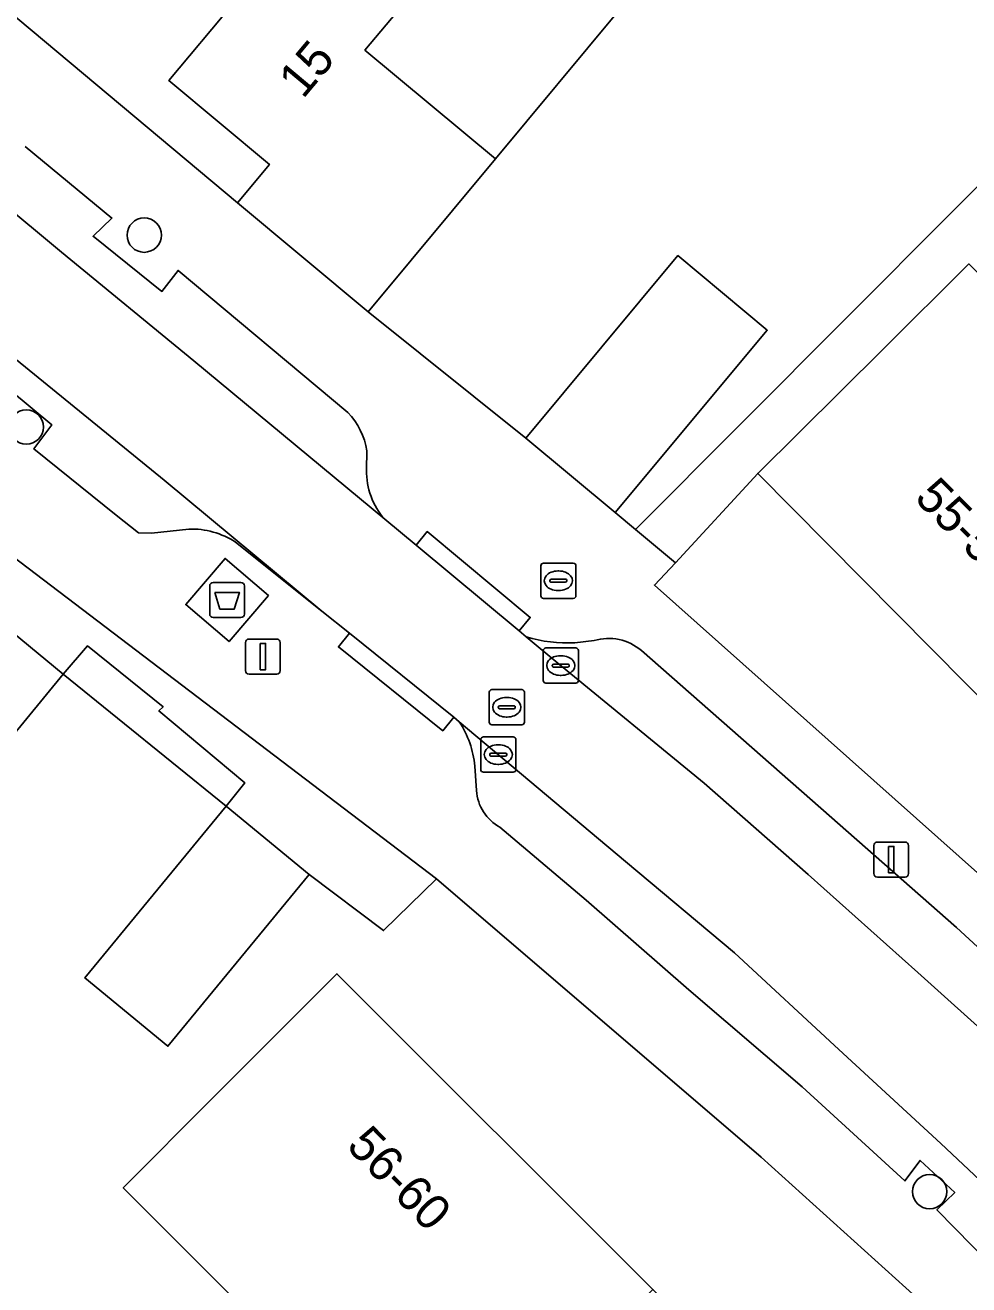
# Model space of a CAD drawing. Extents: x 162073 to 163043, y 381818 to 382561.
# Drawn here: x 162618.19 to 162645.07, y 382089.07 to 382124.92 of the extents above; entities that cross this region are included whole.
import ezdxf

# ---------------------------------------------------------------- set-up
doc = ezdxf.new("R2010")
doc.units = 0
for name, color, linetype in [('IMGEO_Afval_apart_plaats', 7, 'Continuous'), ('IMGEO_Boom', 7, 'Continuous'), ('IMGEO_Brandkraan', 7, 'Continuous'), ('IMGEO_Erf', 7, 'Continuous'), ('IMGEO_Kolk', 7, 'Continuous'), ('IMGEO_Lichtmast', 7, 'Continuous'), ('IMGEO_Muur', 7, 'Continuous'), ('IMGEO_Pand', 7, 'Continuous'), ('IMGEO_Pand_nummerreeks', 7, 'Continuous'), ('IMGEO_Parkeervlak_open', 7, 'Continuous'), ('IMGEO_Rijbaan_lokaal_open', 7, 'Continuous'), ('IMGEO_Rioolput', 7, 'Continuous'), ('IMGEO_Voetpad_gesloten', 7, 'Continuous'), ('IMGEO_Voetpad_open', 7, 'Continuous')]:
    doc.layers.add(name, color=color, linetype=linetype)

msp = doc.modelspace()

# ---------------------------------------------------------------- linework, layer by layer
at = {"layer": 'IMGEO_Afval_apart_plaats'}
for p, q in [((162623.548, 382109.063), (162624.338, 382109.063)), ((162624.338, 382109.063), (162623.548, 382109.063)), ((162623.448, 382108.163), (162623.448, 382108.963)), ((162623.448, 382108.963), (162623.448, 382108.163)), ((162624.438, 382108.963), (162624.438, 382108.163)), ((162624.438, 382108.163), (162624.438, 382108.963)), ((162624.338, 382108.063), (162623.548, 382108.063)), ((162623.548, 382108.063), (162624.338, 382108.063))]:
    msp.add_line(p, q, dxfattribs=at)
msp.add_lwpolyline([(162623.591, 382108.777), (162624.295, 382108.777), (162624.146, 382108.307), (162623.74, 382108.307), (162623.591, 382108.777)], dxfattribs=at)
for centre, start, end in [((162623.548, 382108.963), 90, 180), ((162623.548, 382108.963), 90, 180), ((162624.338, 382108.963), 0, 90), ((162624.338, 382108.963), 360, 90), ((162623.548, 382108.163), 180, 270), ((162623.548, 382108.163), 180, 270), ((162624.338, 382108.163), 270, 0), ((162624.338, 382108.163), 270, 0)]:
    msp.add_arc(centre, 0.1, start, end, dxfattribs=at)
at = {"layer": 'IMGEO_Boom'}
for centre in [(162621.583, 382118.946), (162618.226, 382113.485), (162643.949, 382091.726)]:
    msp.add_circle(centre, 0.489, dxfattribs=at)
at = {"layer": 'IMGEO_Brandkraan'}
for p, q in [((162632.876, 382108.684), (162632.876, 382109.536)), ((162632.951, 382109.61), (162633.803, 382109.61)), ((162633.364, 382109.39), (162633.389, 382109.39)), ((162633.877, 382109.536), (162633.877, 382108.684)), ((162633.135, 382109.104), (162633.135, 382109.116)), ((162633.573, 382109.067), (162633.175, 382109.067)), ((162633.178, 382109.153), (162633.576, 382109.153)), ((162633.619, 382109.116), (162633.619, 382109.104)), ((162633.387, 382108.83), (162633.362, 382108.83)), ((162633.803, 382108.61), (162632.951, 382108.61))]:
    msp.add_line(p, q, dxfattribs=at)
for points in [[(162632.876, 382108.684), (162632.876, 382109.536)], [(162632.951, 382109.61), (162633.803, 382109.61)], [(162633.877, 382109.536), (162633.877, 382108.684)], [(162633.803, 382108.61), (162632.951, 382108.61)]]:
    msp.add_lwpolyline(points, dxfattribs=at)
for centre, radius, start, end in [((162632.953, 382109.534), 0.0765, 91.552, 178.448), ((162632.953, 382109.534), 0.0765, 91.552, 178.448), ((162633.801, 382109.534), 0.0765, 1.552, 88.448), ((162633.801, 382109.534), 0.0765, 1.552, 88.448), ((162633.175, 382109.113), 0.0403, 85.8775, 175.7526), ((162633.172, 382109.103), 0.0366, 178.938, 274.7102), ((162633.576, 382109.11), 0.043, 264.8664, 352.4533), ((162633.58, 382109.115), 0.0386, 1.7309, 96.639), ((162632.953, 382108.686), 0.0765, 181.552, 268.448), ((162632.953, 382108.686), 0.0765, 181.552, 268.448), ((162633.801, 382108.686), 0.0765, 271.552, 358.448), ((162633.801, 382108.686), 0.0765, 271.552, 358.448)]:
    msp.add_arc(centre, radius, start, end, dxfattribs=at)
for centre, major_axis, ratio, start_param, end_param in [((162633.363, 382109.11), (-0.387, 0.002), 0.722429, 4.712389, 7.853982), ((162633.388, 382109.11), (-0.39, 0.002), 0.717154, 1.570796, 4.712389)]:
    msp.add_ellipse(centre, major_axis=major_axis, ratio=ratio, start_param=start_param, end_param=end_param, dxfattribs=at)
at = {"layer": 'IMGEO_Erf'}
for points in [[(162617.638, 382125.397), (162624.24, 382119.87), (162625.149, 382120.96), (162622.286, 382123.347), (162625.915, 382127.684)], [(162635.112, 382125.346), (162631.584, 382121.115), (162627.96, 382116.768), (162632.452, 382113.173), (162636.78, 382118.364), (162639.325, 382116.242), (162634.996, 382111.051), (162635.57, 382110.572), (162650.6, 382125.629)], [(162662.101, 382069.449), (162657.097, 382075.079), (162644.151, 382088.188), (162639.153, 382092.704), (162629.902, 382100.628), (162628.401, 382099.157), (162626.282, 382100.754), (162622.257, 382095.863), (162619.893, 382097.809), (162623.918, 382102.7), (162624.445, 382103.361), (162622.003, 382105.405), (162622.12, 382105.524), (162619.972, 382107.263), (162619.275, 382106.453), (162615.684, 382102.091), (162612.189, 382097.844), (162608.693, 382093.598), (162605.197, 382089.352), (162601.702, 382085.105), (162598.207, 382080.859), (162594.712, 382076.613), (162591.216, 382072.366), (162587.721, 382068.121)]]:
    msp.add_lwpolyline(points, dxfattribs=at)
for points in [[(162674.693, 382076.209), (162674.04, 382076.868), (162665.783, 382085.198), (162656.873, 382094.187), (162647.964, 382103.176), (162639.054, 382112.164), (162636.712, 382109.62), (162636.114, 382108.989), (162647.911, 382098.48), (162655.945, 382091.08), (162661.799, 382085.06), (162670.958, 382074.601), (162703.148, 382035.093), (162703.978, 382035.693), (162706.166, 382037.487), (162698.176, 382047.321), (162690.177, 382057.165), (162682.179, 382067.01)], [(162672.334, 382036.901), (162664.422, 382046.6), (162656.785, 382055.96), (162656.329, 382056.519), (162656.115, 382056.733), (162647.961, 382064.882), (162638.966, 382073.87), (162629.971, 382082.859), (162620.986, 382091.838), (162623.539, 382094.393), (162627.073, 382097.929), (162636.068, 382088.941), (162645.062, 382079.952), (162654.057, 382070.964), (162662.511, 382062.515), (162663.158, 382061.722), (162671.07, 382052.024), (162678.982, 382042.326), (162686.895, 382032.627), (162694.807, 382022.929), (162690.933, 382019.769), (162688.158, 382017.505), (162680.246, 382027.203)]]:
    msp.add_lwpolyline(points, close=True, dxfattribs=at)
at = {"layer": 'IMGEO_Kolk'}
for p, q in [((162632.945, 382106.272), (162632.945, 382107.124)), ((162633.02, 382107.198), (162633.872, 382107.198)), ((162633.433, 382106.978), (162633.458, 382106.978)), ((162633.946, 382107.124), (162633.946, 382106.272)), ((162633.204, 382106.692), (162633.204, 382106.704)), ((162633.642, 382106.655), (162633.244, 382106.655)), ((162633.247, 382106.741), (162633.645, 382106.741)), ((162633.688, 382106.704), (162633.688, 382106.692)), ((162633.872, 382106.198), (162633.02, 382106.198)), ((162633.456, 382106.418), (162633.431, 382106.418)), ((162631.166, 382103.739), (162631.166, 382104.591)), ((162631.241, 382104.665), (162632.093, 382104.665)), ((162631.654, 382104.445), (162631.679, 382104.445)), ((162632.167, 382104.591), (162632.167, 382103.739)), ((162631.425, 382104.159), (162631.425, 382104.171)), ((162631.863, 382104.122), (162631.465, 382104.122)), ((162631.468, 382104.208), (162631.866, 382104.208)), ((162631.909, 382104.171), (162631.909, 382104.159)), ((162632.093, 382103.665), (162631.241, 382103.665)), ((162631.677, 382103.885), (162631.652, 382103.885))]:
    msp.add_line(p, q, dxfattribs=at)
for points in [[(162632.945, 382106.272), (162632.945, 382107.124)], [(162633.02, 382107.198), (162633.872, 382107.198)], [(162633.946, 382107.124), (162633.946, 382106.272)], [(162633.872, 382106.198), (162633.02, 382106.198)], [(162631.166, 382103.739), (162631.166, 382104.591)], [(162631.241, 382104.665), (162632.093, 382104.665)], [(162632.167, 382104.591), (162632.167, 382103.739)], [(162632.093, 382103.665), (162631.241, 382103.665)]]:
    msp.add_lwpolyline(points, dxfattribs=at)
for centre, radius, start, end in [((162633.022, 382107.122), 0.0765, 91.552, 178.448), ((162633.022, 382107.122), 0.0765, 91.552, 178.448), ((162633.87, 382107.122), 0.0765, 1.552, 88.448), ((162633.87, 382107.122), 0.0765, 1.552, 88.448), ((162633.244, 382106.701), 0.0403, 85.8775, 175.7526), ((162633.241, 382106.691), 0.0366, 178.938, 274.7102), ((162633.645, 382106.698), 0.043, 264.8664, 352.4533), ((162633.649, 382106.703), 0.0386, 1.7309, 96.639), ((162633.022, 382106.274), 0.0765, 181.552, 268.448), ((162633.022, 382106.274), 0.0765, 181.552, 268.448), ((162633.87, 382106.274), 0.0765, 271.552, 358.448), ((162633.87, 382106.274), 0.0765, 271.552, 358.448), ((162631.243, 382104.589), 0.0765, 91.552, 178.448), ((162631.243, 382104.589), 0.0765, 91.552, 178.448), ((162632.091, 382104.589), 0.0765, 1.552, 88.448), ((162632.091, 382104.589), 0.0765, 1.552, 88.448), ((162631.465, 382104.168), 0.0403, 85.8775, 175.7526), ((162631.462, 382104.158), 0.0366, 178.938, 274.7102), ((162631.866, 382104.165), 0.043, 264.8664, 352.4533), ((162631.87, 382104.17), 0.0386, 1.7309, 96.639), ((162631.243, 382103.741), 0.0765, 181.552, 268.448), ((162631.243, 382103.741), 0.0765, 181.552, 268.448), ((162632.091, 382103.741), 0.0765, 271.552, 358.448), ((162632.091, 382103.741), 0.0765, 271.552, 358.448)]:
    msp.add_arc(centre, radius, start, end, dxfattribs=at)
for centre, major_axis, ratio, start_param, end_param in [((162633.432, 382106.698), (-0.387, 0.002), 0.722429, 4.712389, 7.853982), ((162633.457, 382106.698), (-0.39, 0.002), 0.717154, 1.570796, 4.712389), ((162631.653, 382104.165), (-0.387, 0.002), 0.722429, 4.712389, 7.853982), ((162631.678, 382104.165), (-0.39, 0.002), 0.717154, 1.570796, 4.712389)]:
    msp.add_ellipse(centre, major_axis=major_axis, ratio=ratio, start_param=start_param, end_param=end_param, dxfattribs=at)
at = {"layer": 'IMGEO_Lichtmast'}
for p, q in [((162624.468, 382106.553), (162624.468, 382107.353)), ((162624.468, 382107.353), (162624.468, 382106.553)), ((162624.568, 382107.453), (162625.358, 382107.453)), ((162625.358, 382107.453), (162624.568, 382107.453)), ((162625.458, 382107.353), (162625.458, 382106.553)), ((162625.458, 382106.553), (162625.458, 382107.353)), ((162625.358, 382106.453), (162624.568, 382106.453)), ((162624.568, 382106.453), (162625.358, 382106.453)), ((162642.36, 382100.776), (162642.36, 382101.576)), ((162642.36, 382101.576), (162642.36, 382100.776)), ((162642.46, 382101.676), (162643.25, 382101.676)), ((162643.25, 382101.676), (162642.46, 382101.676)), ((162643.35, 382101.576), (162643.35, 382100.776)), ((162643.35, 382100.776), (162643.35, 382101.576)), ((162643.25, 382100.676), (162642.46, 382100.676)), ((162642.46, 382100.676), (162643.25, 382100.676))]:
    msp.add_line(p, q, dxfattribs=at)
for points in [[(162624.888, 382107.328), (162625.038, 382107.328), (162625.038, 382106.578), (162624.888, 382106.578), (162624.888, 382107.328)], [(162642.78, 382101.551), (162642.93, 382101.551), (162642.93, 382100.801), (162642.78, 382100.801), (162642.78, 382101.551)]]:
    msp.add_lwpolyline(points, dxfattribs=at)
for centre, start, end in [((162624.568, 382107.353), 90, 180), ((162624.568, 382107.353), 90, 180), ((162625.358, 382107.353), 0, 90), ((162625.358, 382107.353), 360, 90), ((162624.568, 382106.553), 180, 270), ((162624.568, 382106.553), 180, 270), ((162625.358, 382106.553), 270, 0), ((162625.358, 382106.553), 270, 0), ((162642.46, 382101.576), 90, 180), ((162642.46, 382101.576), 90, 180), ((162643.25, 382101.576), 0, 90), ((162643.25, 382101.576), 360, 90), ((162642.46, 382100.776), 180, 270), ((162642.46, 382100.776), 180, 270), ((162643.25, 382100.776), 270, 0), ((162643.25, 382100.776), 270, 0)]:
    msp.add_arc(centre, 0.1, start, end, dxfattribs=at)
at = {"layer": 'IMGEO_Muur'}
for points in [[(162627.96, 382116.768), (162632.452, 382113.173)], [(162619.275, 382106.453), (162623.918, 382102.7)]]:
    msp.add_lwpolyline(points, dxfattribs=at)
at = {"layer": 'IMGEO_Pand'}
for points in [[(162635.112, 382125.346), (162631.406, 382128.436), (162632.31, 382129.517), (162629.451, 382131.909), (162625.915, 382127.684), (162628.775, 382125.292), (162627.87, 382124.211), (162631.584, 382121.115)], [(162625.915, 382127.684), (162622.286, 382123.347), (162625.149, 382120.96), (162624.24, 382119.87), (162627.96, 382116.768), (162631.584, 382121.115), (162627.87, 382124.211), (162628.775, 382125.292)], [(162634.996, 382111.051), (162639.325, 382116.242), (162636.78, 382118.364), (162632.452, 382113.173)], [(162647.964, 382103.176), (162653.978, 382109.137), (162645.068, 382118.126), (162642.605, 382115.685), (162639.054, 382112.164)], [(162610.154, 382108.742), (162612.891, 382106.488), (162611.862, 382105.238), (162615.684, 382102.091), (162619.275, 382106.453), (162615.927, 382109.209), (162616.959, 382110.463), (162613.747, 382113.107)], [(162626.282, 382100.754), (162623.918, 382102.7), (162619.893, 382097.809), (162622.257, 382095.863)], [(162629.971, 382082.859), (162636.068, 382088.941), (162627.073, 382097.929), (162623.539, 382094.393), (162620.986, 382091.838)]]:
    msp.add_lwpolyline(points, close=True, dxfattribs=at)
at = {"layer": 'IMGEO_Parkeervlak_open'}
for points in [[(162615.241, 382121.774), (162615.533, 382121.526), (162619.229, 382118.462), (162623, 382115.365), (162628.436, 382110.86)], [(162627.385, 382113.902), (162622.549, 382117.941), (162622.09, 382117.346), (162620.128, 382118.913), (162620.662, 382119.432), (162618.194, 382121.47)], [(162624.187, 382110.211), (162626.645, 382108.247), (162622.149, 382111.974), (162618.203, 382115.191), (162613.47, 382119.034)], [(162614.242, 382116.315), (162616.635, 382114.391), (162617.145, 382115.037), (162618.955, 382113.547), (162618.445, 382112.863), (162620.788, 382110.976), (162621.419, 382110.478), (162621.788, 382110.469), (162622.856, 382110.582)], [(162627.912, 382112.263), (162627.927, 382112.809)], [(162632.463, 382107.512), (162633.363, 382106.764), (162637.528, 382103.355), (162640.492, 382100.753), (162643.616, 382097.962), (162645.88, 382095.919), (162649.953, 382092.047), (162656.352, 382085.883), (162661.786, 382080.023), (162665.941, 382075.363), (162670.915, 382069.283), (162677.257, 382061.594), (162690.501, 382045.455), (162700.991, 382032.398)], [(162634.396, 382107.407), (162633.85, 382107.345)], [(162700.333, 382035.494), (162681.677, 382058.36), (162672.089, 382070.116), (162668.961, 382073.917), (162666.276, 382077.044), (162663.274, 382080.489), (162659.676, 382084.366), (162656.8, 382087.366), (162652.644, 382091.575), (162649.653, 382094.474), (162647.612, 382096.578), (162644.714, 382099.239), (162640.854, 382102.64), (162635.74, 382107.124)], [(162700.837, 382027.518), (162688.141, 382043.258), (162674.967, 382059.407), (162668.985, 382066.736), (162663.312, 382073.605), (162659.777, 382077.535), (162656.64, 382080.856), (162652.505, 382085.285), (162648.402, 382089.208), (162644.268, 382093.096), (162641.364, 382095.768), (162638.389, 382098.519), (162635.285, 382101.121), (162630.556, 382105.1)], [(162630.995, 382103.837), (162631.044, 382103.139)], [(162631.713, 382102.096), (162634.169, 382100.02), (162637.093, 382097.472), (162640.32, 382094.708), (162643.244, 382092.033), (162643.677, 382092.616), (162644.665, 382091.699), (162644.155, 382091.205), (162648.23, 382087.064), (162651.474, 382083.796), (162655.325, 382079.766), (162655.91, 382080.286), (162656.759, 382079.319), (162656.237, 382078.851), (162659.607, 382075.075), (162663.369, 382070.766), (162667.941, 382065.186)]]:
    msp.add_lwpolyline(points, dxfattribs=at)
for centre, radius, start, end in [((162625.856, 382112.463), 2.1, 9.4873, 43.2648), ((162629.971, 382112.233), 2.059, 179.1563, 221.8035), ((162622.922, 382108.246), 2.337, 57.2284, 91.6212), ((162633.647, 382111.506), 4.166, 253.482, 272.7868), ((162634.812, 382106.052), 1.418, 49.1407, 107.0777), ((162628.277, 382103.6), 2.728, 4.9829, 33.3504), ((162632.337, 382103.232), 1.296, 184.1173, 241.2364)]:
    msp.add_arc(centre, radius, start, end, dxfattribs=at)
at = {"layer": 'IMGEO_Rijbaan_lokaal_open'}
msp.add_lwpolyline([(162645.88, 382095.919), (162643.616, 382097.962), (162640.492, 382100.753), (162637.528, 382103.355), (162633.363, 382106.764), (162632.463, 382107.512), (162632.258, 382107.683), (162629.323, 382110.123), (162628.436, 382110.86), (162623, 382115.365), (162619.229, 382118.462), (162615.533, 382121.526), (162613.47, 382119.034), (162618.203, 382115.191), (162622.149, 382111.974), (162626.645, 382108.247), (162627.428, 382107.618), (162630.399, 382105.231), (162630.556, 382105.1), (162635.285, 382101.121), (162638.389, 382098.519), (162641.364, 382095.768), (162644.268, 382093.096), (162648.402, 382089.208)], dxfattribs=at)
at = {"layer": 'IMGEO_Rioolput'}
for p, q in [((162631.408, 382105.086), (162631.408, 382105.938)), ((162631.483, 382106.012), (162632.335, 382106.012)), ((162631.896, 382105.792), (162631.921, 382105.792)), ((162632.409, 382105.938), (162632.409, 382105.086)), ((162631.667, 382105.506), (162631.667, 382105.518)), ((162632.105, 382105.469), (162631.707, 382105.469)), ((162631.71, 382105.555), (162632.108, 382105.555)), ((162632.151, 382105.518), (162632.151, 382105.506)), ((162631.919, 382105.232), (162631.894, 382105.232)), ((162632.335, 382105.012), (162631.483, 382105.012))]:
    msp.add_line(p, q, dxfattribs=at)
for points in [[(162631.408, 382105.086), (162631.408, 382105.938)], [(162631.483, 382106.012), (162632.335, 382106.012)], [(162632.409, 382105.938), (162632.409, 382105.086)], [(162632.335, 382105.012), (162631.483, 382105.012)]]:
    msp.add_lwpolyline(points, dxfattribs=at)
for centre, radius, start, end in [((162631.485, 382105.936), 0.0765, 91.552, 178.448), ((162631.485, 382105.936), 0.0765, 91.552, 178.448), ((162632.333, 382105.936), 0.0765, 1.552, 88.448), ((162632.333, 382105.936), 0.0765, 1.552, 88.448), ((162631.707, 382105.515), 0.0403, 85.8775, 175.7526), ((162631.704, 382105.505), 0.0366, 178.938, 274.7102), ((162632.108, 382105.512), 0.043, 264.8664, 352.4533), ((162632.112, 382105.517), 0.0386, 1.7309, 96.639), ((162631.485, 382105.088), 0.0765, 181.552, 268.448), ((162631.485, 382105.088), 0.0765, 181.552, 268.448), ((162632.333, 382105.088), 0.0765, 271.552, 358.448), ((162632.333, 382105.088), 0.0765, 271.552, 358.448)]:
    msp.add_arc(centre, radius, start, end, dxfattribs=at)
for centre, major_axis, ratio, start_param, end_param in [((162631.895, 382105.512), (-0.387, 0.002), 0.722429, 4.712389, 7.853982), ((162631.92, 382105.512), (-0.39, 0.002), 0.717154, 1.570796, 4.712389)]:
    msp.add_ellipse(centre, major_axis=major_axis, ratio=ratio, start_param=start_param, end_param=end_param, dxfattribs=at)
at = {"layer": 'IMGEO_Voetpad_gesloten'}
msp.add_lwpolyline([(162625.121, 382108.691), (162623.888, 382109.746), (162622.766, 382108.434), (162623.999, 382107.379)], close=True, dxfattribs=at)
at = {"layer": 'IMGEO_Voetpad_open'}
for points in [[(162704.906, 382034.553), (162703.978, 382035.693), (162703.148, 382035.093), (162670.958, 382074.601), (162661.799, 382085.06), (162655.945, 382091.08), (162647.911, 382098.48), (162636.114, 382108.989), (162636.712, 382109.62), (162635.57, 382110.572), (162634.996, 382111.051), (162632.452, 382113.173), (162627.96, 382116.768), (162624.24, 382119.87), (162617.638, 382125.397), (162619.803, 382128.016), (162617.866, 382129.646), (162614.872, 382132.198), (162614.462, 382132.488), (162613.946, 382131.876), (162613.313, 382131.108)], [(162650.6, 382125.629), (162635.57, 382110.572), (162636.712, 382109.62), (162639.054, 382112.164), (162642.605, 382115.685), (162645.068, 382118.126)], [(162618.194, 382121.47), (162620.662, 382119.432), (162620.128, 382118.913), (162622.09, 382117.346), (162622.549, 382117.941), (162627.385, 382113.902)], [(162603.635, 382119.248), (162610.06, 382116.173), (162613.747, 382113.107), (162616.959, 382110.463), (162629.902, 382100.628), (162639.153, 382092.704), (162644.151, 382088.188), (162657.097, 382075.079), (162662.101, 382069.449), (162697.896, 382025.512), (162697.016, 382024.713), (162709.893, 382008.991), (162713.526, 382011.966), (162713.195, 382012.363)], [(162622.856, 382110.582), (162621.788, 382110.469), (162621.419, 382110.478), (162620.788, 382110.976), (162618.445, 382112.863), (162618.955, 382113.547), (162617.145, 382115.037), (162616.635, 382114.391), (162614.242, 382116.315)], [(162627.927, 382112.809), (162627.912, 382112.263)], [(162628.436, 382110.86), (162629.323, 382110.123), (162629.641, 382110.508), (162632.576, 382108.068), (162632.258, 382107.683), (162632.463, 382107.512)], [(162627.116, 382107.228), (162627.428, 382107.618), (162626.645, 382108.247), (162624.187, 382110.211)], [(162630.556, 382105.1), (162630.399, 382105.231), (162630.087, 382104.841), (162627.116, 382107.228)], [(162633.85, 382107.345), (162634.396, 382107.407)], [(162635.74, 382107.124), (162640.854, 382102.64), (162644.714, 382099.239), (162647.612, 382096.578), (162649.653, 382094.474), (162652.644, 382091.575), (162656.8, 382087.366), (162659.676, 382084.366), (162663.274, 382080.489), (162666.276, 382077.044), (162668.961, 382073.917), (162672.089, 382070.116), (162681.677, 382058.36), (162700.333, 382035.494)], [(162631.044, 382103.139), (162630.995, 382103.837)], [(162667.941, 382065.186), (162663.369, 382070.766), (162659.607, 382075.075), (162656.237, 382078.851), (162656.759, 382079.319), (162655.91, 382080.286), (162655.325, 382079.766), (162651.474, 382083.796), (162648.23, 382087.064), (162644.155, 382091.205), (162644.665, 382091.699), (162643.677, 382092.616), (162643.244, 382092.033), (162640.32, 382094.708), (162637.093, 382097.472), (162634.169, 382100.02), (162631.713, 382102.096)]]:
    msp.add_lwpolyline(points, dxfattribs=at)
for points in [[(162616.959, 382110.463), (162615.927, 382109.209), (162619.275, 382106.453), (162619.972, 382107.263), (162622.12, 382105.524), (162622.003, 382105.405), (162624.445, 382103.361), (162623.918, 382102.7), (162626.282, 382100.754), (162628.401, 382099.157), (162629.902, 382100.628)], [(162629.323, 382110.123), (162632.258, 382107.683), (162632.576, 382108.068), (162629.641, 382110.508)], [(162623.999, 382107.379), (162622.766, 382108.434), (162623.888, 382109.746), (162625.121, 382108.691)], [(162627.428, 382107.618), (162627.116, 382107.228), (162630.087, 382104.841), (162630.399, 382105.231)]]:
    msp.add_lwpolyline(points, close=True, dxfattribs=at)
for centre, radius, start, end in [((162625.856, 382112.463), 2.1, 9.4873, 43.2648), ((162629.971, 382112.233), 2.059, 179.1563, 221.8035), ((162622.922, 382108.246), 2.337, 57.2284, 91.6212), ((162633.647, 382111.506), 4.166, 253.482, 272.7868), ((162634.812, 382106.052), 1.418, 49.1407, 107.0777), ((162628.277, 382103.6), 2.728, 4.9829, 33.3504), ((162632.337, 382103.232), 1.296, 184.1173, 241.2364)]:
    msp.add_arc(centre, radius, start, end, dxfattribs=at)

# ---------------------------------------------------------------- texts
at = {"layer": 'IMGEO_Pand_nummerreeks'}
for s, rotation, p in [('15', 50.0775, (162626.104, 382122.799)), ('55-59', 314.7623, (162643.485, 382111.433)), ('56-60', 314.0608, (162627.311, 382092.994))]:
    msp.add_text(s, height=1, rotation=rotation, dxfattribs=at).set_placement(p)

doc.saveas('drawing.dxf')
